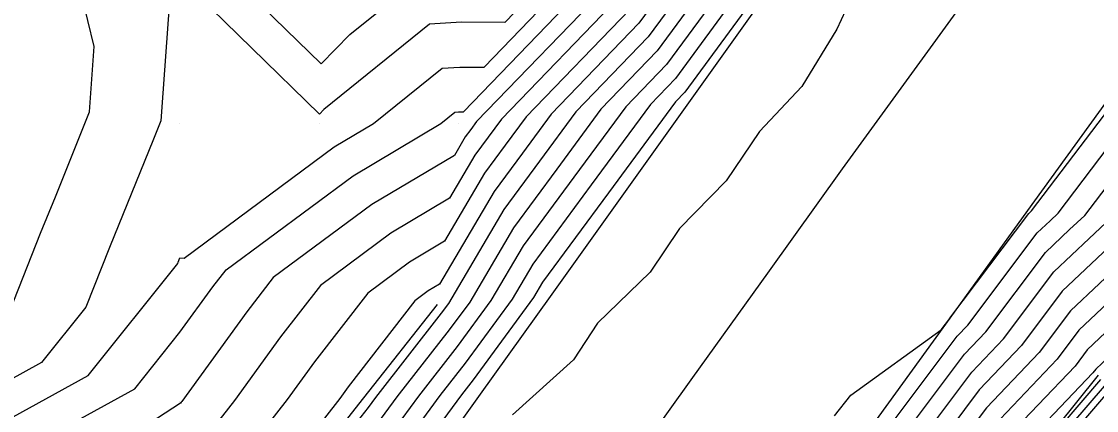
# Model space of a CAD drawing. Extents: x 2188792 to 2191981, y 386090 to 389710.
# Drawn here: x 2189328.6 to 2189405.9, y 386559.4 to 386587.4 of the extents above; entities that cross this region are included whole.
import ezdxf

# ---------------------------------------------------------------- set-up
doc = ezdxf.new("R2010")
doc.units = 0
for name, color, linetype in [('DTM Contours Major', 7, 'Continuous'), ('DTM Contours Minor', 7, 'Continuous'), ('Exist DTM QL2 LIDAR Elevation Point', 7, 'Continuous'), ('PH Exist DTM Breakline', 7, 'Continuous')]:
    doc.layers.add(name, color=color, linetype=linetype)

msp = doc.modelspace()

# ---------------------------------------------------------------- linework, layer by layer
at = {"layer": 'DTM Contours Major'}
for points in [[(2189389.427, 386591.586), (2189387.231, 386586.853), (2189384.719, 386582.712), (2189381.675, 386579.478), (2189379.283, 386575.937), (2189375.923, 386572.503), (2189373.812, 386569.353), (2189370.027, 386565.677), (2189368.289, 386563.055), (2189363.904, 386559.091)], [(2189325.758, 386554.917), (2189325.765, 386554.946), (2189336.751, 386560.967), (2189339.992, 386565.031), (2189342.365, 386568.305), (2189343.304, 386569.518), (2189352.444, 386576.301), (2189358.747, 386580.059), (2189359.76, 386580.876), (2189360.022, 386580.893), (2189360.378, 386580.892), (2189370.358, 386591.252)], [(2189377.134, 386591.03), (2189373.658, 386586.284), (2189368.475, 386580.903), (2189365.858, 386577.347), (2189363.292, 386573.861), (2189359.297, 386567.098), (2189358.788, 386566.404), (2189354.044, 386560.331), (2189353.527, 386559.627), (2189348.791, 386553.562), (2189348.267, 386552.849), (2189343.538, 386546.793), (2189343.007, 386546.071), (2189338.286, 386540.023), (2189337.698, 386539.186), (2189332.993, 386532.844), (2189332.611, 386532.298), (2189327.716, 386525.719)], [(2189387.078, 386559.027), (2189388.246, 386560.514), (2189394.743, 386565.205), (2189395.362, 386566.032), (2189395.373, 386566.043), (2189401.045, 386573.589), (2189401.164, 386573.701), (2189401.24, 386573.771), (2189406.865, 386581.189)], [(2189408.212, 386570.512), (2189404.051, 386566.575), (2189401.799, 386563.579), (2189398.004, 386559.591), (2189395.472, 386556.21), (2189392.014, 386552.516), (2189389.234, 386548.791), (2189386.677, 386545.046), (2189383.875, 386541.297), (2189381.336, 386537.574), (2189378.732, 386534.018), (2189376.113, 386530.213), (2189373.511, 386526.661), (2189370.891, 386522.853), (2189368.29, 386519.304), (2189365.669, 386515.492), (2189363.07, 386511.947), (2189360.62, 386508.293), (2189358.07, 386504.82), (2189355.58, 386501.094)], [(2189406.461, 386561.16), (2189400.747, 386554.486), (2189400.569, 386554.354), (2189400.431, 386554.215), (2189400.365, 386554.171), (2189394.358, 386547.076), (2189394.275, 386546.978), (2189394.216, 386546.94), (2189389.265, 386539.787), (2189389.2, 386539.722), (2189389.139, 386539.634), (2189384.205, 386532.51), (2189384.145, 386532.392), (2189379.096, 386525.174), (2189378.96, 386524.976), (2189378.874, 386524.843), (2189373.847, 386517.652), (2189373.73, 386517.465), (2189368.722, 386510.301), (2189368.595, 386510.137), (2189368.441, 386509.941), (2189363.7, 386503.247)]]:
    msp.add_lwpolyline(points, dxfattribs=at)
at = {"layer": 'DTM Contours Minor'}
for points in [[(2189369.037, 386593.24), (2189363.354, 386587.339), (2189360.239, 386587.35), (2189357.948, 386587.203), (2189350.341, 386581.066), (2189350.015, 386580.731), (2189340.283, 386590.26)], [(2189326.093, 386557.909), (2189333.393, 386561.91), (2189339.828, 386569.98), (2189339.869, 386570.084), (2189339.992, 386570.386), (2189340.287, 386570.354), (2189351.092, 386578.373), (2189353.92, 386580.059), (2189358.854, 386584.04), (2189360.131, 386584.121), (2189361.866, 386584.115), (2189369.698, 386592.246)], [(2189376.114, 386591.531), (2189372.998, 386587.277), (2189366.686, 386580.725), (2189364.622, 386577.919), (2189362.597, 386575.168), (2189358.652, 386568.492), (2189357.849, 386568.013), (2189356.889, 386567.301), (2189352.097, 386561.114), (2189351.487, 386560.272), (2189346.918, 386554.376), (2189342.298, 386548.414), (2189341.033, 386547.589), (2189325.592, 386549.245)], [(2189342.52, 386591.797), (2189350.135, 386584.341), (2189352.211, 386586.469), (2189357.042, 386590.367)], [(2189326.732, 386563.784), (2189326.77, 386564.117), (2189329.967, 386572.161), (2189331.027, 386574.769), (2189333.479, 386580.904), (2189333.816, 386585.608), (2189332.448, 386591.237)], [(2189371.018, 386590.258), (2189361.32, 386580.191), (2189360.911, 386579.635), (2189360.51, 386579.089), (2189359.728, 386577.766), (2189353.795, 386574.229), (2189346.7, 386568.963), (2189344.798, 386566.507), (2189340.125, 386560.06), (2189340.072, 386559.991), (2189340.018, 386559.922), (2189329.549, 386553.098), (2189325.72, 386553.508)], [(2189378.155, 386590.528), (2189374.318, 386585.29), (2189370.264, 386581.081), (2189367.095, 386576.776), (2189363.988, 386572.553), (2189360.829, 386567.207), (2189359.361, 386565.205), (2189355.591, 386560.379), (2189354.135, 386558.395), (2189350.353, 386553.553), (2189348.907, 386551.585), (2189345.115, 386546.728), (2189343.679, 386544.776), (2189339.876, 386539.904), (2189338.32, 386537.686), (2189334.55, 386532.605), (2189333.134, 386530.584), (2189329.235, 386525.343), (2189327.98, 386523.549)], [(2189379.175, 386590.026), (2189374.978, 386584.296), (2189372.053, 386581.259), (2189368.332, 386576.204), (2189364.684, 386571.246), (2189362.361, 386567.316), (2189359.934, 386564.006), (2189357.139, 386560.427), (2189354.742, 386557.162), (2189351.916, 386553.543), (2189349.548, 386550.321), (2189346.691, 386546.662), (2189344.352, 386543.482), (2189341.466, 386539.785), (2189338.942, 386536.186), (2189336.107, 386532.366), (2189333.658, 386528.87), (2189330.754, 386524.967), (2189328.391, 386521.591)], [(2189371.678, 386589.265), (2189363.109, 386580.369), (2189362.148, 386579.063), (2189361.205, 386577.782), (2189359.369, 386574.675), (2189355.147, 386572.157), (2189350.097, 386568.409), (2189347.231, 386564.71), (2189343.912, 386560.131), (2189342.354, 386558.119), (2189340.778, 386556.086), (2189333.377, 386551.261), (2189325.677, 386552.087)], [(2189339.28, 386589.547), (2189338.614, 386580.238), (2189338.095, 386578.94), (2189334.918, 386571.122), (2189333.219, 386566.847), (2189330.034, 386562.853), (2189326.421, 386560.872)], [(2189380.196, 386589.525), (2189375.639, 386583.303), (2189373.841, 386581.437), (2189369.569, 386575.632), (2189365.379, 386569.939), (2189363.893, 386567.424), (2189360.507, 386562.806), (2189358.686, 386560.475), (2189355.35, 386555.93), (2189353.478, 386553.533), (2189350.189, 386549.057), (2189348.268, 386546.597), (2189345.024, 386542.187), (2189343.056, 386539.666), (2189339.563, 386534.686), (2189337.664, 386532.126), (2189334.182, 386527.157), (2189332.273, 386524.592), (2189328.803, 386519.633), (2189326.884, 386517.062)], [(2189381.216, 386589.023), (2189376.299, 386582.309), (2189375.63, 386581.615), (2189370.806, 386575.06), (2189366.075, 386568.632), (2189365.426, 386567.533), (2189361.08, 386561.607), (2189360.234, 386560.524), (2189355.957, 386554.697), (2189355.04, 386553.523), (2189350.829, 386547.792), (2189349.844, 386546.531), (2189345.697, 386540.892), (2189344.647, 386539.547), (2189340.185, 386533.187), (2189339.221, 386531.887), (2189334.705, 386525.443), (2189333.792, 386524.216), (2189329.214, 386517.675), (2189328.36, 386516.53)], [(2189372.338, 386588.271), (2189364.898, 386580.547), (2189363.385, 386578.491), (2189361.901, 386576.475), (2189359.011, 386571.583), (2189356.498, 386570.085), (2189353.493, 386567.855), (2189349.664, 386562.912), (2189347.7, 386560.201), (2189344.636, 386556.248), (2189341.538, 386552.25), (2189337.205, 386549.425), (2189325.635, 386550.666)], [(2189347.414, 386499.042), (2189352.599, 386506.099), (2189352.73, 386506.295), (2189357.863, 386513.289), (2189358.035, 386513.545), (2189363.121, 386520.479), (2189363.348, 386520.81), (2189368.388, 386527.686), (2189368.658, 386528.078), (2189373.654, 386534.898), (2189373.965, 386535.349), (2189378.919, 386542.115), (2189379.258, 386542.613), (2189384.548, 386549.69), (2189384.951, 386550.281), (2189390.16, 386557.26), (2189390.785, 386557.927), (2189395.89, 386564.744), (2189396.658, 386565.55), (2189401.647, 386572.186), (2189402.574, 386573.063), (2189403.161, 386573.61), (2189407.957, 386579.933)], [(2189348.832, 386498.706), (2189353.344, 386504.848), (2189354.065, 386505.926), (2189358.552, 386512.04), (2189359.294, 386513.145), (2189363.758, 386519.232), (2189364.584, 386520.433), (2189369.014, 386526.477), (2189369.871, 386527.724), (2189374.269, 386533.727), (2189375.157, 386535.016), (2189379.523, 386540.98), (2189380.412, 386542.284), (2189385.08, 386548.529), (2189386.022, 386549.909), (2189390.624, 386556.074), (2189391.957, 386557.498), (2189396.419, 386563.455), (2189397.943, 386565.057), (2189402.248, 386570.783), (2189403.983, 386572.426), (2189405.082, 386573.448), (2189409.048, 386578.677)], [(2189354.089, 386503.596), (2189355.4, 386505.558), (2189359.242, 386510.791), (2189360.552, 386512.746), (2189364.395, 386517.985), (2189365.819, 386520.057), (2189369.64, 386525.269), (2189371.085, 386527.37), (2189374.884, 386532.556), (2189376.349, 386534.684), (2189380.127, 386539.845), (2189381.567, 386541.955), (2189385.612, 386547.368), (2189387.092, 386549.536), (2189391.087, 386554.888), (2189393.128, 386557.068), (2189396.947, 386562.167), (2189399.228, 386564.564), (2189402.849, 386569.381), (2189405.393, 386571.788), (2189407.004, 386573.286)], [(2189406.802, 386571.15), (2189403.45, 386567.978), (2189400.514, 386564.072), (2189397.476, 386560.879), (2189394.3, 386556.639), (2189391.551, 386553.702), (2189388.163, 386549.164), (2189386.145, 386546.207), (2189382.721, 386541.626), (2189380.731, 386538.709), (2189377.54, 386534.351), (2189375.499, 386531.384), (2189372.298, 386527.015), (2189370.266, 386524.061), (2189367.055, 386519.681), (2189365.032, 386516.738), (2189361.811, 386512.346), (2189359.931, 386509.542), (2189356.735, 386505.189), (2189354.835, 386502.345)], [(2189409.621, 386569.874), (2189404.653, 386565.173), (2189403.084, 386563.086), (2189398.533, 386558.303), (2189396.643, 386555.781), (2189392.478, 386551.33), (2189390.304, 386548.418), (2189387.209, 386543.884), (2189385.029, 386540.968), (2189381.94, 386536.438), (2189379.924, 386533.685), (2189376.728, 386529.042), (2189374.725, 386526.307), (2189371.517, 386521.644), (2189369.526, 386518.928), (2189366.307, 386514.245), (2189364.328, 386511.548), (2189361.309, 386507.044), (2189359.406, 386504.451), (2189356.325, 386499.843)], [(2189411.031, 386569.237), (2189405.254, 386563.77), (2189404.369, 386562.593), (2189399.061, 386557.015), (2189397.815, 386555.351), (2189392.942, 386550.145), (2189391.375, 386548.046), (2189387.741, 386542.723), (2189386.183, 386540.638), (2189382.544, 386535.303), (2189381.116, 386533.353), (2189377.343, 386527.871), (2189375.938, 386525.953), (2189372.143, 386520.436), (2189370.761, 386518.551), (2189366.944, 386512.998), (2189365.587, 386511.148), (2189361.998, 386505.795), (2189360.741, 386504.082), (2189357.07, 386498.592)], [(2189407.694, 386564.108), (2189405.855, 386562.367), (2189405.654, 386562.1), (2189399.589, 386555.727), (2189398.986, 386554.922), (2189393.405, 386548.959), (2189392.445, 386547.673), (2189388.274, 386541.562), (2189387.337, 386540.309), (2189383.148, 386534.167), (2189382.308, 386533.02), (2189377.958, 386526.7), (2189377.151, 386525.599), (2189372.769, 386519.228), (2189371.997, 386518.175), (2189367.581, 386511.752), (2189366.845, 386510.749), (2189362.687, 386504.546), (2189362.076, 386503.713), (2189357.816, 386497.34)], [(2189406.209, 386561.626), (2189400.124, 386554.518), (2189400.113, 386554.51), (2189400.105, 386554.502), (2189400.101, 386554.499), (2189399.506, 386553.797), (2189393.869, 386547.773), (2189393.516, 386547.3), (2189388.806, 386540.401), (2189388.492, 386539.98), (2189383.752, 386533.032), (2189383.5, 386532.687), (2189378.573, 386525.528), (2189378.365, 386525.245), (2189373.394, 386518.02), (2189373.233, 386517.799), (2189368.218, 386510.505), (2189368.104, 386510.349), (2189364.461, 386504.916), (2189363.358, 386503.358)], [(2189406.713, 386560.694), (2189401.37, 386554.454), (2189401.025, 386554.197), (2189400.757, 386553.928), (2189400.629, 386553.843), (2189394.883, 386547.056), (2189394.603, 386546.725), (2189394.401, 386546.597), (2189389.65, 386539.731), (2189389.452, 386539.536), (2189389.267, 386539.271), (2189384.543, 386532.45), (2189384.378, 386532.126), (2189379.572, 386525.254), (2189379.225, 386524.754), (2189379.01, 386524.415), (2189374.236, 386517.589), (2189373.96, 386517.146), (2189369.196, 386510.331), (2189368.912, 386509.967), (2189368.57, 386509.531), (2189364.042, 386503.137)]]:
    msp.add_lwpolyline(points, dxfattribs=at)
at = {"layer": 'Exist DTM QL2 LIDAR Elevation Point'}
for p, q in [((2189339.992, 386580.059), (2189339.992, 386580.059)), ((2189349.993, 386580.059), (2189349.993, 386580.059)), ((2189359.994, 386580.059), (2189359.994, 386580.059)), ((2189339.992, 386570.058), (2189339.992, 386570.058)), ((2189339.992, 386560.057), (2189339.992, 386560.057))]:
    msp.add_line(p, q, dxfattribs=at)
at = {"layer": 'PH Exist DTM Breakline'}
for points in [[(2189295.182, 386447.675), (2189300.794, 386455.577), (2189306.406, 386463.479), (2189312.019, 386471.381), (2189317.631, 386479.283), (2189323.243, 386487.185), (2189328.603, 386494.623), (2189333.963, 386502.06), (2189339.323, 386509.498), (2189344.682, 386516.936), (2189350.042, 386524.373), (2189355.402, 386531.811), (2189360.762, 386539.248), (2189366.138, 386546.758), (2189371.514, 386554.267), (2189376.889, 386561.777), (2189382.265, 386569.286), (2189387.641, 386576.796), (2189393.387, 386584.707), (2189399.133, 386592.619), (2189404.878, 386600.53), (2189410.624, 386608.442)], [(2189381.727, 386588.772), (2189376.69, 386581.72), (2189371.652, 386574.669), (2189366.615, 386567.617), (2189361.578, 386560.565), (2189356.541, 386553.514), (2189351.503, 386546.462), (2189346.466, 386539.411), (2189340.826, 386531.641), (2189335.185, 386523.871), (2189329.545, 386516.102), (2189323.904, 386508.332), (2189318.264, 386500.563), (2189312.624, 386492.793), (2189307.159, 386485.101), (2189301.694, 386477.41), (2189296.229, 386469.718), (2189290.764, 386462.026), (2189285.299, 386454.334), (2189279.834, 386446.643)], [(2189406.56, 386581.54), (2189400.957, 386573.795), (2189395.354, 386566.05), (2189389.752, 386558.305), (2189384.149, 386550.561), (2189378.546, 386542.816), (2189373.323, 386535.528), (2189368.101, 386528.241), (2189362.878, 386520.953), (2189357.655, 386513.665), (2189352.433, 386506.377), (2189347.21, 386499.09), (2189341.48, 386491.145), (2189335.749, 386483.201), (2189330.018, 386475.256), (2189324.288, 386467.312), (2189318.557, 386459.368), (2189312.827, 386451.423), (2189307.096, 386443.479)], [(2189358.484, 386567.041), (2189353.193, 386560.304), (2189347.902, 386553.568), (2189342.612, 386546.832), (2189337.321, 386540.095), (2189332.417, 386532.932), (2189327.513, 386525.769), (2189322.609, 386518.606)], [(2189406.032, 386561.955), (2189400.085, 386554.52), (2189394.138, 386547.084), (2189389.075, 386539.814), (2189384.012, 386532.544), (2189378.786, 386525.121), (2189373.561, 386517.699), (2189368.335, 386510.276), (2189363.34, 386503.364), (2189358.345, 386496.452), (2189353.35, 386489.539), (2189348.355, 386482.627), (2189342.885, 386475.222), (2189337.415, 386467.817), (2189331.945, 386460.412), (2189326.193, 386452.372), (2189320.441, 386444.332), (2189314.69, 386436.292), (2189308.938, 386428.252)]]:
    msp.add_lwpolyline(points, dxfattribs=at)

doc.saveas('drawing.dxf')
